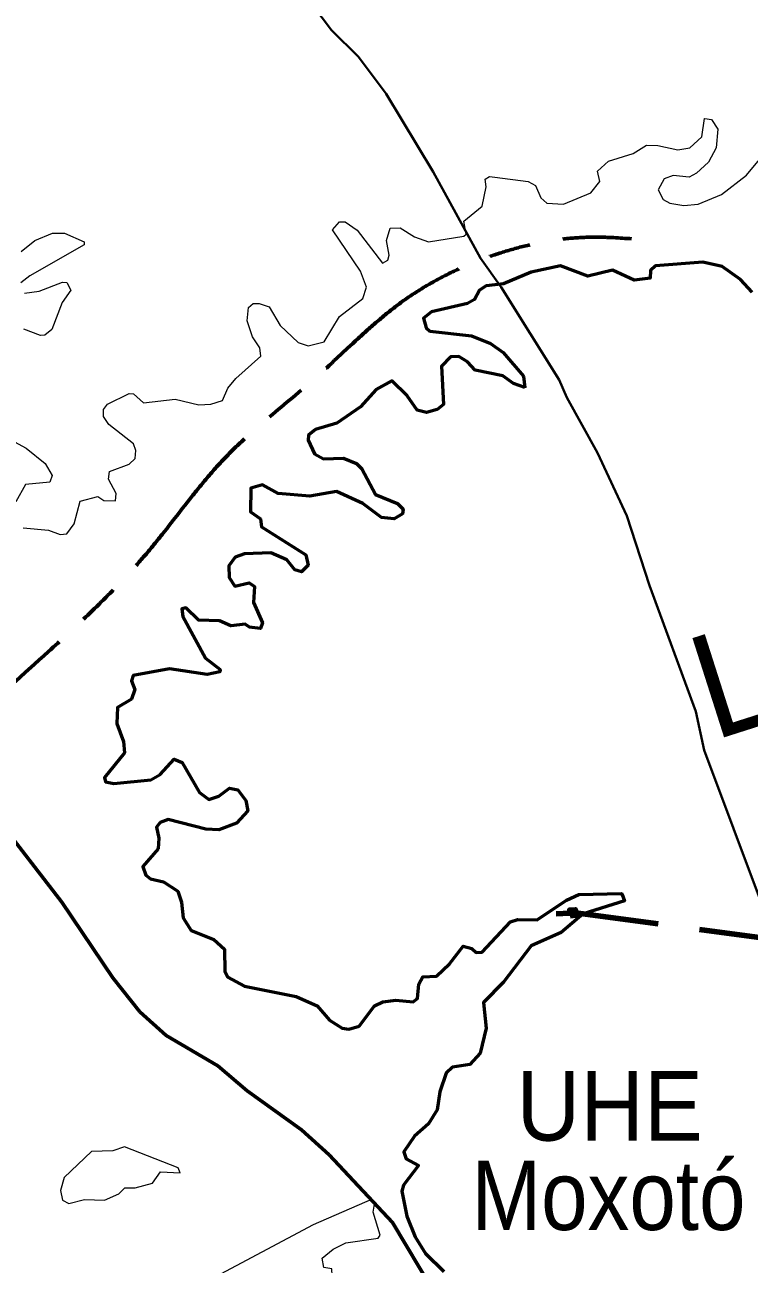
# Model space of a CAD drawing. Extents: x -1643653 to 4543381, y 1624270 to 13878484.
# Drawn here: x 584359 to 589576, y 8965010 to 8973933 of the extents above; entities that cross this region are included whole.
import ezdxf
from ezdxf.enums import TextEntityAlignment as Align

# ---------------------------------------------------------------- set-up
doc = ezdxf.new("R2010")
doc.units = 0
doc.header["$LTSCALE"] = 200
doc.linetypes.add('LONG_DASH_SHORT_DASH', pattern=[9.9, 6, -1.2, 1.5, -1.2])
doc.linetypes.add('MEDIUM_DASHED', pattern=[4.5, 3, -1.5])
for name, color, linetype, lineweight in [('12', 7, 'Continuous', 25), ('25', 7, 'Continuous', 13), ('28', 7, 'Continuous', 53), ('60', 7, 'Continuous', 13), ('61', 7, 'Continuous', 90), ('7', 7, 'LONG_DASH_SHORT_DASH', 60)]:
    doc.layers.add(name, color=color, linetype=linetype, lineweight=lineweight)
doc.layers.add('42', color=7, linetype='Continuous')

msp = doc.modelspace()

# ---------------------------------------------------------------- linework, layer by layer
at = {"layer": '12', "lineweight": 40}
msp.add_lwpolyline([(586230.8, 8974340.1), (586568.3, 8973894.4), (586761.1, 8973701.7), (586961.6, 8973436.3), (587301, 8972874.3), (587640.4, 8972251.7), (587788.5, 8972042.4), (588207.4, 8971376.7), (588263.1, 8971248.8), (588483.5, 8970850.8), (588695.4, 8970396.6), (588857.5, 8969895.4), (589190.3, 8968987.7), (589251, 8968710.7), (589674.6, 8967582.3), (589899.5, 8967058.9), (590052.2, 8966645.4), (590154.6, 8966267.7), (590247.4, 8965995.5), (590238.8, 8965878.8), (590381.4, 8965077.2), (590437.7, 8964620.9)], dxfattribs=at)
at = {"layer": '25'}
for points in [[(589256.8, 8973257.4), (589304.8, 8973250.5), (589349.5, 8973181.3), (589336.7, 8973046.6), (589282, 8972943.2), (589197.1, 8972864.3), (589143.7, 8972836.4), (589028.8, 8972846.9), (588963.2, 8972823.6), (588920.5, 8972745), (588956.7, 8972674.9), (589003.3, 8972647.2), (589105, 8972632.4), (589208.9, 8972641.3), (589377.1, 8972711), (589557.5, 8972848.9), (589783.1, 8973121.1), (590364.9, 8973397.1), (590439.2, 8973448.1), (590558.2, 8973707.2), (590751.6, 8973917.8), (590821.5, 8974070.5)], [(589256.8, 8973257.4), (589304.8, 8973250.5), (589349.5, 8973181.3), (589336.7, 8973046.6), (589282, 8972943.2), (589197.1, 8972864.3), (589143.7, 8972836.4), (589028.8, 8972846.9), (588963.2, 8972823.6), (588920.5, 8972745), (588956.7, 8972674.9), (589003.3, 8972647.2), (589105, 8972632.4), (589208.9, 8972641.3), (589377.1, 8972711), (589557.5, 8972848.9), (589783.1, 8973121.1), (590364.9, 8973397.1), (590439.2, 8973448.1), (590558.2, 8973707.2), (590751.6, 8973917.8), (590821.5, 8974070.5)], [(587744.4, 8972835.9), (587983.9, 8972804.3), (588036.8, 8972776.6), (588075, 8972687.6), (588119.6, 8972647.3), (588237.5, 8972640.8), (588435.9, 8972723.7), (588499.7, 8972804.5), (588483.1, 8972879), (588561.7, 8972951.1), (588739.8, 8973006.3), (588835.7, 8973065.7), (588918.6, 8973063.5), (589063, 8973031.8), (589147.9, 8973046.8), (589234.5, 8973124.8), (589252.7, 8973258), (589256.8, 8973257.4)], [(587744.4, 8972835.9), (587983.9, 8972804.3), (588036.8, 8972776.6), (588075, 8972687.6), (588119.6, 8972647.3), (588237.5, 8972640.8), (588435.9, 8972723.7), (588499.7, 8972804.5), (588483.1, 8972879), (588561.7, 8972951.1), (588739.8, 8973006.3), (588835.7, 8973065.7), (588918.6, 8973063.5), (589063, 8973031.8), (589147.9, 8973046.8), (589234.5, 8973124.8), (589252.7, 8973258), (589256.8, 8973257.4)], [(585111.6, 8971279.2), (585141.3, 8971274.9), (585213.8, 8971211.3), (585443, 8971236.7), (585613.2, 8971196.4), (585698.2, 8971200.7), (585782.6, 8971228.1), (585821.2, 8971315.3), (585878.5, 8971385.4), (586058.9, 8971546.7), (586050.5, 8971606.3), (585999.6, 8971687.1), (585961.4, 8971801.8), (585969.8, 8971897.1), (586004, 8971925.1), (586046.1, 8971927.1), (586118.5, 8971901.5), (586197.3, 8971767.6), (586326.8, 8971644.7), (586399.8, 8971621.3), (586515.7, 8971651), (586626.4, 8971831.7), (586793.9, 8971963.1), (586819.5, 8972043.7), (586777.5, 8972158), (586575.5, 8972456.3), (586626.1, 8972513.3), (586666.5, 8972513.3), (586751.7, 8972453.7), (586934.4, 8972216.2), (586974.5, 8972237.3), (586982.9, 8972274.7), (586964.1, 8972379.9), (586989.7, 8972468.8), (587061.7, 8972470.9), (587164.3, 8972404.8), (587265.6, 8972369), (587521, 8972409.7), (587521, 8972409.7), (587537.4, 8972424.4), (587520.6, 8972519.8), (587652.2, 8972626), (587681.8, 8972766), (587674.8, 8972821.7), (587705.8, 8972841), (587744.4, 8972835.9)], [(585111.6, 8971279.2), (585141.3, 8971274.9), (585213.8, 8971211.3), (585443, 8971236.7), (585613.2, 8971196.4), (585698.2, 8971200.7), (585782.6, 8971228.1), (585821.2, 8971315.3), (585878.5, 8971385.4), (586058.9, 8971546.7), (586050.5, 8971606.3), (585999.6, 8971687.1), (585961.4, 8971801.8), (585969.8, 8971897.1), (586004, 8971925.1), (586046.1, 8971927.1), (586118.5, 8971901.5), (586197.3, 8971767.6), (586326.8, 8971644.7), (586399.8, 8971621.3), (586515.7, 8971651), (586626.4, 8971831.7), (586793.9, 8971963.1), (586819.5, 8972043.7), (586777.5, 8972158), (586575.5, 8972456.3), (586626.1, 8972513.3), (586666.5, 8972513.3), (586751.7, 8972453.7), (586934.4, 8972216.2), (586974.5, 8972237.3), (586982.9, 8972274.7), (586964.1, 8972379.9), (586989.7, 8972468.8), (587061.7, 8972470.9), (587164.3, 8972404.8), (587265.6, 8972369), (587521, 8972409.7), (587521, 8972409.7), (587537.4, 8972424.4), (587520.6, 8972519.8), (587652.2, 8972626), (587681.8, 8972766), (587674.8, 8972821.7), (587705.8, 8972841), (587744.4, 8972835.9)], [(584331.8, 8972301), (584432.1, 8972379.7), (584559.6, 8972432.7), (584559.6, 8972432.7), (584644.6, 8972432.6), (584786.6, 8972370.8), (584785.8, 8972347.3), (584395, 8972126.3), (584330, 8972075.8)], [(584331.8, 8972301), (584432.1, 8972379.7), (584559.6, 8972432.7), (584559.6, 8972432.7), (584644.6, 8972432.6), (584786.6, 8972370.8), (584785.8, 8972347.3), (584395, 8972126.3), (584330, 8972075.8)], [(589598.1, 8972007.9), (589513.3, 8972099), (589381.6, 8972192.5), (589241.4, 8972224.5), (588901.3, 8972196.8), (588865.3, 8972162.9), (588863, 8972107.8), (588748.1, 8972092.9), (588748.1, 8972092.9), (588590.9, 8972165), (588412.8, 8972122.6), (588217.3, 8972196.9), (588004.9, 8972152.3), (587806, 8972067.6), (587682, 8972052.4), (587633.2, 8972022.7), (587596.9, 8971954.8), (587546.7, 8971925.3), (587289, 8971866.3), (587229.6, 8971820.7), (587248.6, 8971751), (587275.8, 8971727.9), (587576, 8971693.4), (587711.7, 8971638.2), (587803.3, 8971572.2), (587950.9, 8971402.7), (587960.4, 8971321.1)], [(589598.1, 8972007.9), (589513.3, 8972099), (589381.6, 8972192.5), (589241.4, 8972224.5), (588901.3, 8972196.8), (588865.3, 8972162.9), (588863, 8972107.8), (588748.1, 8972092.9), (588748.1, 8972092.9), (588590.9, 8972165), (588412.8, 8972122.6), (588217.3, 8972196.9), (588004.9, 8972152.3), (587806, 8972067.6), (587682, 8972052.4), (587633.2, 8972022.7), (587596.9, 8971954.8), (587546.7, 8971925.3), (587289, 8971866.3), (587229.6, 8971820.7), (587248.6, 8971751), (587275.8, 8971727.9), (587576, 8971693.4), (587711.7, 8971638.2), (587803.3, 8971572.2), (587950.9, 8971402.7), (587960.4, 8971321.1)], [(584357.8, 8972001.5), (584461.6, 8972014.2), (584630.9, 8972080), (584661.4, 8972077.8), (584690.8, 8972022.3), (584629.4, 8971933.2), (584552.9, 8971738.1), (584503.4, 8971697.7), (584472.4, 8971696.2), (584351.2, 8971742.2)], [(584357.8, 8972001.5), (584461.6, 8972014.2), (584630.9, 8972080), (584661.4, 8972077.8), (584690.8, 8972022.3), (584629.4, 8971933.2), (584552.9, 8971738.1), (584503.4, 8971697.7), (584472.4, 8971696.2), (584351.2, 8971742.2)], [(587960.4, 8971321.1), (587960.4, 8971321.1), (587878.2, 8971348.9), (587800.7, 8971404.6), (587601.6, 8971447), (587546.2, 8971506.3), (587484.6, 8971544.6), (587424.8, 8971542.6), (587359.2, 8971474.4), (587373.9, 8971198.8), (587329.3, 8971162.4), (587253.1, 8971141.2), (587184.9, 8971158.2), (587112.5, 8971262.4), (587002, 8971368.3), (586889.7, 8971306.8), (586777.2, 8971181.7), (586606.9, 8971064.6), (586453.7, 8971019.6), (586403.3, 8970977.5), (586399, 8970942.1), (586445.6, 8970844.1), (586509.4, 8970807.7), (586653.8, 8970811.9), (586747.1, 8970773.8), (586785.6, 8970735.2), (586885.5, 8970550.7), (587042.4, 8970487), (587082.7, 8970444.8), (587078.6, 8970412.6), (587019.2, 8970376.5), (586928.2, 8970384.9), (586793.3, 8970485.2), (586602.9, 8970571.8), (586411.7, 8970540), (586184.3, 8970557.1), (586072, 8970620.6), (585986.8, 8970597.1), (585985.1, 8970426.9), (586057, 8970376.2), (586064.4, 8970318.2), (586383.6, 8970117.6), (586398.9, 8970043.2), (586352.2, 8969994.2), (586303.6, 8970008.9), (586245.3, 8970079.5), (586131.1, 8970130), (585940.1, 8970123.6), (585874.5, 8970100.3), (585827.6, 8970038.4), (585830, 8969952.9), (585872.2, 8969890), (585973.9, 8969915.4), (586012.3, 8969889.7), (586006, 8969772.9), (586071.7, 8969626.7), (586056.7, 8969586.3), (585978.4, 8969594.8), (585945.9, 8969618), (585842.4, 8969605.4), (585761.7, 8969641.4), (585609, 8969645.7), (585519.5, 8969734.8), (585490.3, 8969728.7), (585498.3, 8969673.3), (585661.4, 8969372.5), (585765.4, 8969291.4), (585763.8, 8969274.2), (585672.2, 8969254.8), (585400.5, 8969295.2), (585139.6, 8969248.4), (585128.7, 8969210.2), (585151.9, 8969146.5), (585128.6, 8969076.5), (585026.8, 8969016.8), (585022.1, 8968902.1), (585069.3, 8968771.8), (585077.6, 8968692.1), (584933.7, 8968514.1), (584939.8, 8968481.6), (585001.2, 8968471), (585266.9, 8968496.5), (585333.9, 8968534), (585434.5, 8968644.9), (585434.5, 8968644.9), (585492.3, 8968621), (585617.4, 8968405), (585683.3, 8968356.3), (585757.2, 8968379.6), (585833.8, 8968436.8), (585893.9, 8968423.6), (585950.2, 8968348.5), (585965.4, 8968274.1), (585883, 8968184.3), (585757.4, 8968137.5), (585664, 8968141.7), (585392.1, 8968211.7), (585332.8, 8968188.5), (585307.1, 8968156.3), (585324, 8968076.1), (585319.8, 8967999.4)], [(587960.4, 8971321.1), (587960.4, 8971321.1), (587878.2, 8971348.9), (587800.7, 8971404.6), (587601.6, 8971447), (587546.2, 8971506.3), (587484.6, 8971544.6), (587424.8, 8971542.6), (587359.2, 8971474.4), (587373.9, 8971198.8), (587329.3, 8971162.4), (587253.1, 8971141.2), (587184.9, 8971158.2), (587112.5, 8971262.4), (587002, 8971368.3), (586889.7, 8971306.8), (586777.2, 8971181.7), (586606.9, 8971064.6), (586453.7, 8971019.6), (586403.3, 8970977.5), (586399, 8970942.1), (586445.6, 8970844.1), (586509.4, 8970807.7), (586653.8, 8970811.9), (586747.1, 8970773.8), (586785.6, 8970735.2), (586885.5, 8970550.7), (587042.4, 8970487), (587082.7, 8970444.8), (587078.6, 8970412.6), (587019.2, 8970376.5), (586928.2, 8970384.9), (586793.3, 8970485.2), (586602.9, 8970571.8), (586411.7, 8970540), (586184.3, 8970557.1), (586072, 8970620.6), (585986.8, 8970597.1), (585985.1, 8970426.9), (586057, 8970376.2), (586064.4, 8970318.2), (586383.6, 8970117.6), (586398.9, 8970043.2), (586352.2, 8969994.2), (586303.6, 8970008.9), (586245.3, 8970079.5), (586131.1, 8970130), (585940.1, 8970123.6), (585874.5, 8970100.3), (585827.6, 8970038.4), (585830, 8969952.9), (585872.2, 8969890), (585973.9, 8969915.4), (586012.3, 8969889.7), (586006, 8969772.9), (586071.7, 8969626.7), (586056.7, 8969586.3), (585978.4, 8969594.8), (585945.9, 8969618), (585842.4, 8969605.4), (585761.7, 8969641.4), (585609, 8969645.7), (585519.5, 8969734.8), (585490.3, 8969728.7), (585498.3, 8969673.3), (585661.4, 8969372.5), (585765.4, 8969291.4), (585763.8, 8969274.2), (585672.2, 8969254.8), (585400.5, 8969295.2), (585139.6, 8969248.4), (585128.7, 8969210.2), (585151.9, 8969146.5), (585128.6, 8969076.5), (585026.8, 8969016.8), (585022.1, 8968902.1), (585069.3, 8968771.8), (585077.6, 8968692.1), (584933.7, 8968514.1), (584939.8, 8968481.6), (585001.2, 8968471), (585266.9, 8968496.5), (585333.9, 8968534), (585434.5, 8968644.9), (585434.5, 8968644.9), (585492.3, 8968621), (585617.4, 8968405), (585683.3, 8968356.3), (585757.2, 8968379.6), (585833.8, 8968436.8), (585893.9, 8968423.6), (585950.2, 8968348.5), (585965.4, 8968274.1), (585883, 8968184.3), (585757.4, 8968137.5), (585664, 8968141.7), (585392.1, 8968211.7), (585332.8, 8968188.5), (585307.1, 8968156.3), (585324, 8968076.1), (585319.8, 8967999.4)], [(584347.1, 8970310.6), (584528.8, 8970293.7), (584614.4, 8970263.9), (584662.6, 8970267.9), (584714.5, 8970340.6), (584757.2, 8970501.8), (584885.6, 8970535.6), (584929, 8970508.2), (585011.6, 8970506.1), (585015.9, 8970557.2), (584963, 8970661.1), (584969.3, 8970716), (585111.8, 8970769.6), (585154, 8970809.8), (585158.3, 8970866.9), (585141.3, 8970915.8), (584965.3, 8971056), (584926.9, 8971113.6), (584926.9, 8971162.3), (584954.3, 8971200.4), (585111.6, 8971279.2)], [(584347.1, 8970310.6), (584528.8, 8970293.7), (584614.4, 8970263.9), (584662.6, 8970267.9), (584714.5, 8970340.6), (584757.2, 8970501.8), (584885.6, 8970535.6), (584929, 8970508.2), (585011.6, 8970506.1), (585015.9, 8970557.2), (584963, 8970661.1), (584969.3, 8970716), (585111.8, 8970769.6), (585154, 8970809.8), (585158.3, 8970866.9), (585141.3, 8970915.8), (584965.3, 8971056), (584926.9, 8971113.6), (584926.9, 8971162.3), (584954.3, 8971200.4), (585111.6, 8971279.2)], [(584177.1, 8970988.3), (584368.2, 8970884.1), (584506.1, 8970773.8), (584557, 8970686.9), (584540.2, 8970639.9), (584364.7, 8970623), (584293.8, 8970497.2)], [(584177.1, 8970988.3), (584368.2, 8970884.1), (584506.1, 8970773.8), (584557, 8970686.9), (584540.2, 8970639.9), (584364.7, 8970623), (584293.8, 8970497.2)], [(585319.8, 8967999.4), (585209.4, 8967874), (585230.7, 8967810.4), (585264.6, 8967784.9), (585358.3, 8967763.5), (585460, 8967695.5), (585487.7, 8967616.8), (585500.5, 8967502.3), (585557.8, 8967413.1), (585721.3, 8967347.2), (585797.8, 8967276.9), (585799.9, 8967116.4), (585821.7, 8967075), (585940.4, 8967011.6), (586314, 8966937.2), (586464.8, 8966869.3), (586554.2, 8966767.2), (586645.4, 8966710), (586692.1, 8966701.5), (586766.2, 8966722.7), (586877, 8966869.2), (586938.3, 8966898.9), (587031.7, 8966909.6), (587155.3, 8966899.2), (587187, 8966922.6), (587195.6, 8967026.5), (587225.2, 8967079.4), (587325, 8967083.9), (587416.4, 8967171), (587516.5, 8967298.4), (587577.2, 8967281.7), (587609.8, 8967253.9), (587652.2, 8967256), (587856.2, 8967474.6), (587908.7, 8967491.8), (588049.3, 8967489.5), (588259.2, 8967631.5), (588349.7, 8967670.3), (588657.3, 8967677.5), (588667.8, 8967651.8)], [(585319.8, 8967999.4), (585209.4, 8967874), (585230.7, 8967810.4), (585264.6, 8967784.9), (585358.3, 8967763.5), (585460, 8967695.5), (585487.7, 8967616.8), (585500.5, 8967502.3), (585557.8, 8967413.1), (585721.3, 8967347.2), (585797.8, 8967276.9), (585799.9, 8967116.4), (585821.7, 8967075), (585940.4, 8967011.6), (586314, 8966937.2), (586464.8, 8966869.3), (586554.2, 8966767.2), (586645.4, 8966710), (586692.1, 8966701.5), (586766.2, 8966722.7), (586877, 8966869.2), (586938.3, 8966898.9), (587031.7, 8966909.6), (587155.3, 8966899.2), (587187, 8966922.6), (587195.6, 8967026.5), (587225.2, 8967079.4), (587325, 8967083.9), (587416.4, 8967171), (587516.5, 8967298.4), (587577.2, 8967281.7), (587609.8, 8967253.9), (587652.2, 8967256), (587856.2, 8967474.6), (587908.7, 8967491.8), (588049.3, 8967489.5), (588259.2, 8967631.5), (588349.7, 8967670.3), (588657.3, 8967677.5), (588667.8, 8967651.8)], [(588667.8, 8967651.8), (588678.2, 8967626.5), (588381.1, 8967532.1), (588221.7, 8967398.4), (588005.1, 8967300.6), (587807.3, 8967041.3), (587663.1, 8966894.9), (587682, 8966707.8), (587637.4, 8966529.4), (587563.2, 8966446.7), (587438, 8966427.4), (587392.7, 8966384.2), (587348.6, 8966249.6), (587329.2, 8966121.3), (587265.6, 8966019.6), (587165.8, 8965932.5), (587089.5, 8965818), (587106.5, 8965769), (587193.3, 8965719.9), (587087.2, 8965577.5), (587074.5, 8965534.6), (587110.7, 8965356.6), (587170.4, 8965207.5), (587244.3, 8965087.2), (587376.1, 8964957.5)], [(588667.8, 8967651.8), (588678.2, 8967626.5), (588381.1, 8967532.1), (588221.7, 8967398.4), (588005.1, 8967300.6), (587807.3, 8967041.3), (587663.1, 8966894.9), (587682, 8966707.8), (587637.4, 8966529.4), (587563.2, 8966446.7), (587438, 8966427.4), (587392.7, 8966384.2), (587348.6, 8966249.6), (587329.2, 8966121.3), (587265.6, 8966019.6), (587165.8, 8965932.5), (587089.5, 8965818), (587106.5, 8965769), (587193.3, 8965719.9), (587087.2, 8965577.5), (587074.5, 8965534.6), (587110.7, 8965356.6), (587170.4, 8965207.5), (587244.3, 8965087.2), (587376.1, 8964957.5)]]:
    msp.add_lwpolyline(points, dxfattribs=at)
for points in [[(585077.7, 8965854), (584992.7, 8965826.3), (584839.9, 8965820.3), (584642.3, 8965632.9), (584616.8, 8965540.1), (584629.5, 8965471.6), (584675.9, 8965446), (584789, 8965475.7), (584933.4, 8965469.6), (585035.3, 8965516.3), (585079.8, 8965558.5), (585154.1, 8965558.7), (585279.1, 8965592.6), (585337.4, 8965673.5), (585478.9, 8965666.9), (585463.8, 8965703.2)], [(585077.7, 8965854), (584992.7, 8965826.3), (584839.9, 8965820.3), (584642.3, 8965632.9), (584616.8, 8965540.1), (584629.5, 8965471.6), (584675.9, 8965446), (584789, 8965475.7), (584933.4, 8965469.6), (585035.3, 8965516.3), (585079.8, 8965558.5), (585154.1, 8965558.7), (585279.1, 8965592.6), (585337.4, 8965673.5), (585478.9, 8965666.9), (585463.8, 8965703.2)], [(585439, 8964728.2), (585379.4, 8964639), (585398.5, 8964484), (585440.9, 8964473.3), (585545, 8964564.5), (585884.6, 8964666.3), (586267.5, 8964700.5), (586430.8, 8964740.8), (586553.9, 8964845), (586575.2, 8964881), (586570.7, 8964976.5), (586513.6, 8964985.3), (586501.3, 8965053.3), (586579.7, 8965116.9), (586670.6, 8965163.4), (586903.9, 8965197.4), (586919.2, 8965218.6), (586866.7, 8965384.8), (586876.8, 8965441.6), (586860, 8965477.5), (586435.1, 8965293.1), (585696.3, 8964900.4)], [(585439, 8964728.2), (585379.4, 8964639), (585398.5, 8964484), (585440.9, 8964473.3), (585545, 8964564.5), (585884.6, 8964666.3), (586267.5, 8964700.5), (586430.8, 8964740.8), (586553.9, 8964845), (586575.2, 8964881), (586570.7, 8964976.5), (586513.6, 8964985.3), (586501.3, 8965053.3), (586579.7, 8965116.9), (586670.6, 8965163.4), (586903.9, 8965197.4), (586919.2, 8965218.6), (586866.7, 8965384.8), (586876.8, 8965441.6), (586860, 8965477.5), (586435.1, 8965293.1), (585696.3, 8964900.4)]]:
    msp.add_lwpolyline(points, close=True, dxfattribs=at)
at = {"layer": '28'}
for points in [[(589598.1, 8972007.9), (589513.3, 8972099), (589381.6, 8972192.5), (589241.4, 8972224.5), (588901.3, 8972196.8), (588865.3, 8972162.9), (588863, 8972107.8), (588748.1, 8972092.9), (588748.1, 8972092.9), (588590.9, 8972165), (588412.8, 8972122.6), (588217.3, 8972196.9), (588004.9, 8972152.3), (587806, 8972067.6), (587682, 8972052.4), (587633.2, 8972022.7), (587596.9, 8971954.8), (587546.7, 8971925.3), (587289, 8971866.3), (587229.6, 8971820.7), (587248.6, 8971751), (587275.8, 8971727.9), (587576, 8971693.4), (587711.7, 8971638.2), (587803.3, 8971572.2), (587950.9, 8971402.7), (587960.4, 8971321.1)], [(587960.4, 8971321.1), (587960.4, 8971321.1), (587878.2, 8971348.9), (587800.7, 8971404.6), (587601.6, 8971447), (587546.2, 8971506.3), (587484.6, 8971544.6), (587424.8, 8971542.6), (587359.2, 8971474.4), (587373.9, 8971198.8), (587329.3, 8971162.4), (587253.1, 8971141.2), (587184.9, 8971158.2), (587112.5, 8971262.4), (587002, 8971368.3), (586889.7, 8971306.8), (586777.2, 8971181.7), (586606.9, 8971064.6), (586453.7, 8971019.6), (586403.3, 8970977.5), (586399, 8970942.1), (586445.6, 8970844.1), (586509.4, 8970807.7), (586653.8, 8970811.9), (586747.1, 8970773.8), (586785.6, 8970735.2), (586885.5, 8970550.7), (587042.4, 8970487), (587082.7, 8970444.8), (587078.6, 8970412.6), (587019.2, 8970376.5), (586928.2, 8970384.9), (586793.3, 8970485.2), (586602.9, 8970571.8), (586411.7, 8970540), (586184.3, 8970557.1), (586072, 8970620.6), (585986.8, 8970597.1), (585985.1, 8970426.9), (586057, 8970376.2), (586064.4, 8970318.2), (586383.6, 8970117.6), (586398.9, 8970043.2), (586352.2, 8969994.2), (586303.6, 8970008.9), (586245.3, 8970079.5), (586131.1, 8970130), (585940.1, 8970123.6), (585874.5, 8970100.3), (585827.6, 8970038.4), (585830, 8969952.9), (585872.2, 8969890), (585973.9, 8969915.4), (586012.3, 8969889.7), (586006, 8969772.9), (586071.7, 8969626.7), (586056.7, 8969586.3), (585978.4, 8969594.8), (585945.9, 8969618), (585842.4, 8969605.4), (585761.7, 8969641.4), (585609, 8969645.7), (585519.5, 8969734.8), (585490.3, 8969728.7), (585498.3, 8969673.3), (585661.4, 8969372.5), (585765.4, 8969291.4), (585763.8, 8969274.2), (585672.2, 8969254.8), (585400.5, 8969295.2), (585139.6, 8969248.4), (585128.7, 8969210.2), (585151.9, 8969146.5), (585128.6, 8969076.5), (585026.8, 8969016.8), (585022.1, 8968902.1), (585069.3, 8968771.8), (585077.6, 8968692.1), (584933.7, 8968514.1), (584939.8, 8968481.6), (585001.2, 8968471), (585266.9, 8968496.5), (585333.9, 8968534), (585434.5, 8968644.9), (585434.5, 8968644.9), (585492.3, 8968621), (585617.4, 8968405), (585683.3, 8968356.3), (585757.2, 8968379.6), (585833.8, 8968436.8), (585893.9, 8968423.6), (585950.2, 8968348.5), (585965.4, 8968274.1), (585883, 8968184.3), (585757.4, 8968137.5), (585664, 8968141.7), (585392.1, 8968211.7), (585332.8, 8968188.5), (585307.1, 8968156.3), (585324, 8968076.1), (585319.8, 8967999.4)], [(585319.8, 8967999.4), (585209.4, 8967874), (585230.7, 8967810.4), (585264.6, 8967784.9), (585358.3, 8967763.5), (585460, 8967695.5), (585487.7, 8967616.8), (585500.5, 8967502.3), (585557.8, 8967413.1), (585721.3, 8967347.2), (585797.8, 8967276.9), (585799.9, 8967116.4), (585821.7, 8967075), (585940.4, 8967011.6), (586314, 8966937.2), (586464.8, 8966869.3), (586554.2, 8966767.2), (586645.4, 8966710), (586692.1, 8966701.5), (586766.2, 8966722.7), (586877, 8966869.2), (586938.3, 8966898.9), (587031.7, 8966909.6), (587155.3, 8966899.2), (587187, 8966922.6), (587195.6, 8967026.5), (587225.2, 8967079.4), (587325, 8967083.9), (587416.4, 8967171), (587516.5, 8967298.4), (587577.2, 8967281.7), (587609.8, 8967253.9), (587652.2, 8967256), (587856.2, 8967474.6), (587908.7, 8967491.8), (588049.3, 8967489.5), (588259.2, 8967631.5), (588349.7, 8967670.3), (588657.3, 8967677.5), (588667.8, 8967651.8)], [(588667.8, 8967651.8), (588678.2, 8967626.5), (588381.1, 8967532.1), (588221.7, 8967398.4), (588005.1, 8967300.6), (587807.3, 8967041.3), (587663.1, 8966894.9), (587682, 8966707.8), (587637.4, 8966529.4), (587563.2, 8966446.7), (587438, 8966427.4), (587392.7, 8966384.2), (587348.6, 8966249.6), (587329.2, 8966121.3), (587265.6, 8966019.6), (587165.8, 8965932.5), (587089.5, 8965818), (587106.5, 8965769), (587193.3, 8965719.9), (587087.2, 8965577.5), (587074.5, 8965534.6), (587110.7, 8965356.6), (587170.4, 8965207.5), (587244.3, 8965087.2), (587376.1, 8964957.5)]]:
    msp.add_lwpolyline(points, dxfattribs=at)
at = {"layer": '60', "lineweight": 25}
msp.add_spline([(814781, 9009175.5), (814787.2, 9009173.4), (814796.9, 9009173.4), (814799.4, 9009172.4), (814805.1, 9009174.5), (814805.6, 9009176.5), (814811.7, 9009179.5), (814811.7, 9009179.5), (814801.5, 9009181), (814790.7, 9009181.5), (814784.1, 9009183.1), (814777.4, 9009185.1), (814778.4, 9009175.5)], degree=3, dxfattribs=at)
at = {"layer": '61'}
msp.add_line((588186.7, 8967531.1), (588285, 8967537.4), dxfattribs=at)
at = {"layer": '61', "linetype": 'MEDIUM_DASHED'}
msp.add_line((588325, 8967540), (589948, 8967322.2), dxfattribs=at)
at = {"layer": '61'}
msp.add_lwpolyline([(588286.3, 8967518.8), (588326.2, 8967521.3), (588323.7, 8967561.2), (588283.8, 8967558.7)], close=True, dxfattribs=at)
at = {"layer": '7'}
msp.add_lwpolyline([(583174.4, 8969966), (583327.9, 8969505.4), (583474.7, 8969160.4), (583725.5, 8968684.8), (583883.2, 8968539.9), (583982.9, 8968403.5), (584146.9, 8968235.1), (584624.8, 8967616.6), (584992.2, 8967072.1), (585186.8, 8966825.7), (585377.2, 8966655.9), (585748.8, 8966438.6), (585960.5, 8966257.3), (586351.6, 8965976.8), (586551, 8965796.4), (587006.6, 8965310.9), (587303.1, 8964815.2), (587426.7, 8964495.3)], dxfattribs=at)
msp.add_spline([(583719.8, 8968683.1), (584226, 8969147.1), (585263.8, 8970159.6), (585803.8, 8970817.7), (586453.4, 8971391.4), (587077.8, 8971939.8), (587744.3, 8972277.3), (588469.9, 8972403.9), (588728.8, 8972391.8)], degree=3, dxfattribs=at)

# ---------------------------------------------------------------- texts
at = {"layer": '42'}
msp.add_text('LEITEIRA DE SEQUEIRO', height=750, rotation=17.696, dxfattribs=at).set_placement((594891.5, 8970556.1), align=Align.CENTER)
for s, width, p in [('UHE', 0.95, (588571.1, 8965899.4)), ('Moxotó', 0.9, (588562.6, 8965256.2))]:
    msp.add_text(s, height=500, dxfattribs=dict(at, width=width)).set_placement(p, align=Align.CENTER)

doc.saveas('drawing.dxf')
